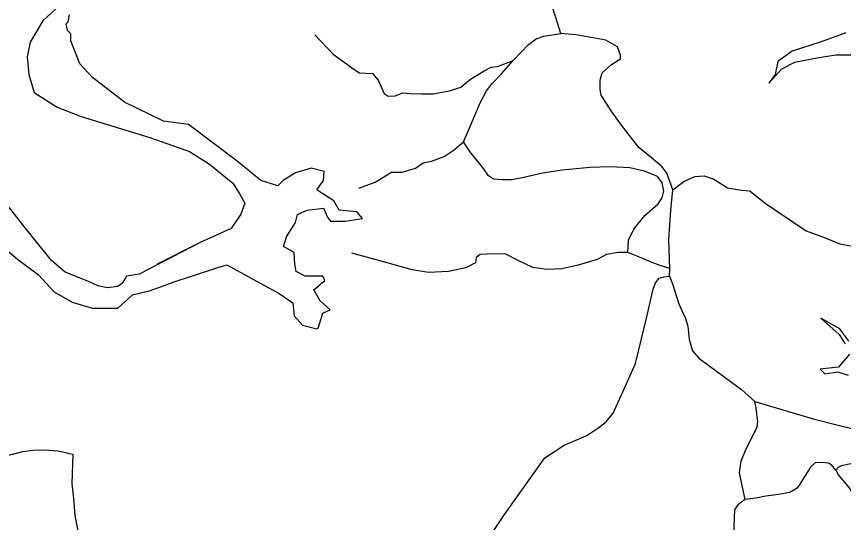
# Model space of a CAD drawing. Extents: x 1248089 to 1457196, y 820910 to 988753.
# Drawn here: x 1318874 to 1324339, y 864659 to 868004 of the extents above; entities that cross this region are included whole.
import ezdxf

# ---------------------------------------------------------------- set-up
doc = ezdxf.new("R2010")
doc.units = 0
for name, color, linetype in [('Exist Hydrographic Reservoir', 7, 'Continuous'), ('Exist Hydrographic River Shore', 7, 'Continuous'), ('Exist Road Non-System Type 51', 7, 'Continuous')]:
    doc.layers.add(name, color=color, linetype=linetype)

msp = doc.modelspace()

# ---------------------------------------------------------------- linework, layer by layer
at = {"layer": 'Exist Hydrographic Reservoir'}
for points in [[(1319159.8, 868079.3), (1319047.7, 867975.7), (1318964.2, 867834.6), (1318944.4, 867737.7), (1318955.9, 867619.6), (1318990.4, 867501.6), (1319142.8, 867403.8), (1319301, 867343.3), (1319755, 867203.6), (1320016.7, 867111.5), (1320149, 867028), (1320304.3, 866901.4), (1320350.3, 866829.4), (1320382, 866769)], [(1324354.7, 867896.3), (1324190.7, 867835.8), (1324000.9, 867775.4), (1323906, 867706.3), (1323888.7, 867619.9), (1323845.6, 867563.8), (1323931.9, 867658.8), (1324018.1, 867702), (1324151.9, 867727.9), (1324285.6, 867749.5), (1324389.2, 867749.5)], [(1324375.2, 865858.1), (1324314.8, 865940.1), (1324189.7, 866009.2), (1324310.5, 865901.3), (1324349.4, 865840.8)], [(1324379.6, 865771.7), (1324306.2, 865685.4), (1324185.4, 865672.4), (1324215.6, 865642.2), (1324301.9, 865655.2), (1324370.9, 865633.6)]]:
    msp.add_lwpolyline(points, dxfattribs=at)
at = {"layer": 'Exist Hydrographic River Shore'}
for points in [[(1318780.9, 866482.7), (1318880.1, 866400.6), (1319018.2, 866297), (1319121.7, 866184.8), (1319242.5, 866115.7), (1319376.3, 866076.8), (1319544.5, 866076.8), (1319639.5, 866163.2), (1319760.3, 866193.4), (1319915.6, 866249.5), (1320023.4, 866284.1), (1320204.6, 866344.5), (1320264.1, 866361.8), (1320419.4, 866275.5), (1320609.2, 866171.9), (1320699.8, 866111.4), (1320708.4, 866025.1), (1320764.5, 865964.6), (1320859.4, 865938.7), (1320868.1, 865943.1), (1320898.3, 866042.4), (1320945.7, 866063.9), (1320881, 866124.4), (1320837.9, 866197.8), (1320911.2, 866258.2), (1320898.3, 866288.5), (1320781.8, 866288.5), (1320721.4, 866318.7), (1320712.7, 866366.2), (1320708.4, 866443.9), (1320639.4, 866482.7), (1320661, 866551.8), (1320717.1, 866642.5), (1320730, 866694.3), (1320794.7, 866724.5), (1320902.6, 866737.5), (1320928.5, 866677), (1320950, 866651.1), (1321044.9, 866651.1), (1321161.4, 866668.4), (1321122.6, 866711.6), (1321006.1, 866724.5), (1320971.6, 866785), (1320898.3, 866832.4), (1320859.4, 866858.4), (1320902.6, 866918.8), (1320906.9, 866979.2), (1320820.6, 867000.8), (1320717.1, 866970.6), (1320635.1, 866918.8), (1320600.6, 866884.3), (1320488.4, 866918.8), (1320333.1, 867048.3), (1320009.5, 867290.1), (1319845.6, 867311.7), (1319586.7, 867436.9), (1319375.3, 867601), (1319293.3, 867691.6), (1319232.9, 867842.7), (1319232.9, 867890.2), (1319211.4, 867911.8), (1319202.7, 867955), (1319215.7, 867967.9), (1319224.3, 868015.4)], [(1320088.6, 866509.9), (1319725.7, 866322.9), (1319686.9, 866301.3), (1319600.6, 866288.4), (1319574.7, 866240.9), (1319544.5, 866219.3), (1319475.5, 866210.7), (1319410.8, 866223.6), (1319346.1, 866253.8), (1319195.1, 866314.3), (1319104.5, 866392), (1319070, 866435.2), (1318940.5, 866594.9), (1318811.1, 866759)], [(1320382, 866769), (1320356.1, 866697), (1320292.8, 866602), (1320088.6, 866509.9), (1319804.2, 866367.7)]]:
    msp.add_lwpolyline(points, dxfattribs=at)
at = {"layer": 'Exist Road Non-System Type 51'}
for points in [[(1322470.6, 867892), (1322436.7, 868004.3), (1322415.8, 868064.4), (1322407.9, 868093.2)], [(1320844.7, 867882.4), (1320967.4, 867754.4), (1321103.2, 867655.1), (1321139.7, 867631.6), (1321225.9, 867626.4), (1321265, 867582), (1321304.2, 867495.7), (1321330.3, 867477.4), (1321377.3, 867480.1), (1321426.9, 867498.4), (1321479.1, 867495.7), (1321549.6, 867493.1), (1321630.6, 867493.1), (1321742.8, 867514), (1321810.7, 867537.5), (1321873.4, 867589.8), (1321964.8, 867644.7), (1322011.8, 867668.2), (1322053.5, 867673.4), (1322156.8, 867713.4)], [(1322156.8, 867713.4), (1322256.5, 867818.8), (1322308.7, 867855.4), (1322358.3, 867873.7), (1322470.6, 867892)], [(1323211.6, 866859), (1323171.5, 866968.3), (1323140.1, 867010.2), (1323069.6, 867070.2), (1322986.1, 867138.2), (1322871.2, 867284.5), (1322803.3, 867381.2), (1322738, 867483.1), (1322730.2, 867522.3), (1322730.2, 867582.4), (1322743.3, 867632), (1322805.9, 867686.9), (1322864.8, 867724.8), (1322864.8, 867748.3), (1322846.6, 867803.2), (1322768.2, 867847.6), (1322671.6, 867865.9), (1322569.8, 867881.5), (1322470.6, 867892)], [(1321827.8, 867175.2), (1321882.7, 867303.2), (1321937.5, 867433.8), (1321979.3, 867512.2), (1322018.4, 867561.8), (1322075.9, 867621.9), (1322156.8, 867713.4)], [(1321136.5, 866869.8), (1321243.6, 866908.9), (1321353.2, 866974.3), (1321423.7, 866974.3), (1321509.9, 867000.4), (1321562.1, 867037), (1321616.9, 867047.4), (1321700.5, 867078.8), (1321760.5, 867118), (1321827.8, 867175.2)], [(1322913.9, 866444.9), (1322919.2, 866525.9), (1322953.1, 866599), (1323026.2, 866687.9), (1323115, 866766.3), (1323141.1, 866805.5), (1323151.5, 866849.9), (1323141.1, 866904.7), (1323109.8, 866945.2), (1323023.6, 866981.8), (1322927, 867002.7), (1322799.1, 867010.5), (1322665.9, 867005.3), (1322480.6, 866987), (1322350, 866968.7), (1322227.3, 866940), (1322146.4, 866924.3), (1322083.7, 866924.3), (1322026.3, 866929.5), (1321992.3, 866950.5), (1321961, 867000.1), (1321869.6, 867112.4), (1321827.8, 867175.2)], [(1323211.6, 866859), (1323284.7, 866913.9), (1323357.8, 866945.2), (1323417.9, 866950.5), (1323483.2, 866929.5), (1323571.9, 866872.1), (1323665.9, 866856.4), (1323720.7, 866851.2), (1323822.6, 866770.2), (1324091.5, 866587.3), (1324218, 866541.4), (1324314.6, 866502.2), (1324411.2, 866483.9), (1324473.8, 866452.6)], [(1323190.7, 866337.8), (1323185.5, 866529.8), (1323198.6, 866723.1), (1323211.6, 866859)], [(1322913.9, 866444.9), (1322849.3, 866443.9), (1322773.6, 866430.8), (1322710.9, 866396.8), (1322585.6, 866360.3), (1322478.5, 866336.7), (1322381.9, 866331.5), (1322285.3, 866344.6), (1322188.7, 866391.6), (1322107.8, 866433.4), (1322024.2, 866436), (1321938.1, 866430.8), (1321912, 866409.9), (1321906.8, 866375.9), (1321844.1, 866342), (1321729.2, 866318.5), (1321596.1, 866310.6), (1321489, 866328.9), (1321324.5, 866375.9), (1321089.5, 866438.6)], [(1323190.7, 866337.8), (1323128, 866358.7), (1323068, 866379.6), (1323002.7, 866408.3), (1322913.9, 866444.9)], [(1323189.1, 866287.9), (1323190.7, 866337.8)], [(1322020.4, 864592.1), (1322098.7, 864712.3), (1322366.2, 865087.6), (1322494.1, 865171.2), (1322642.9, 865233.9), (1322716, 865283.6), (1322770.9, 865325.4), (1322817.9, 865382.9), (1322883.1, 865526.6), (1322964.1, 865709.5), (1323039.8, 866017.8), (1323081, 866201.9), (1323096.7, 866243.7), (1323120.2, 866275.1), (1323151.5, 866282.9), (1323189.1, 866287.9)], [(1323189.1, 866287.9), (1323209.8, 866236.1), (1323251.3, 866104.7), (1323296.2, 866007.9), (1323310, 865956), (1323320.4, 865869.6), (1323341.1, 865793.5), (1323382.6, 865745.1), (1323665.9, 865537.7), (1323752.3, 865458.2)], [(1323689.8, 864811.8), (1323664.5, 864922.5), (1323653, 864989.3), (1323662.2, 865067.7), (1323699, 865150.6), (1323745.1, 865240.5), (1323768.1, 865291.2), (1323772.7, 865323.5), (1323765.8, 865376.5), (1323761.2, 865418), (1323752.3, 865458.2)], [(1323752.3, 865458.2), (1324139.2, 865344.1), (1324304.8, 865302.8), (1324394.6, 865279.7), (1324429.2, 865256.7), (1324466, 865217.5), (1324484.4, 865180.6), (1324491.4, 865132.2), (1324482.1, 865088.4), (1324447.6, 865058.5), (1324399.2, 865049.2), (1324323.2, 865033.1), (1324300.2, 865021.6), (1324291, 865003.1), (1324304.8, 864973.2), (1324330.1, 864943.2), (1324376.2, 864887.9), (1324406.1, 864839.5), (1324429.2, 864770.3), (1324449.9, 864664.3)], [(1318787.2, 865095.4), (1318915.2, 865129.3), (1318983, 865137.2), (1319056.2, 865139.8), (1319150.1, 865132), (1319246.8, 865111), (1319238.5, 864916.1), (1319251.6, 864816.8), (1319259.4, 864704.4), (1319280.3, 864592.1)], [(1324291, 865003.1), (1324261, 865040), (1324240.3, 865051.5), (1324196.5, 865056.1), (1324152.8, 865053.8), (1324120.5, 865023.9), (1324046.8, 864906.3), (1324033, 864885.6), (1323984.6, 864857.9), (1323910.9, 864844.1), (1323825.7, 864832.6), (1323758.9, 864821), (1323689.8, 864811.8)], [(1323689.8, 864811.8), (1323642, 864775.6), (1323619, 864743.3), (1323616.7, 864690.3), (1323612, 864568.2)]]:
    msp.add_lwpolyline(points, dxfattribs=at)

doc.saveas('drawing.dxf')
